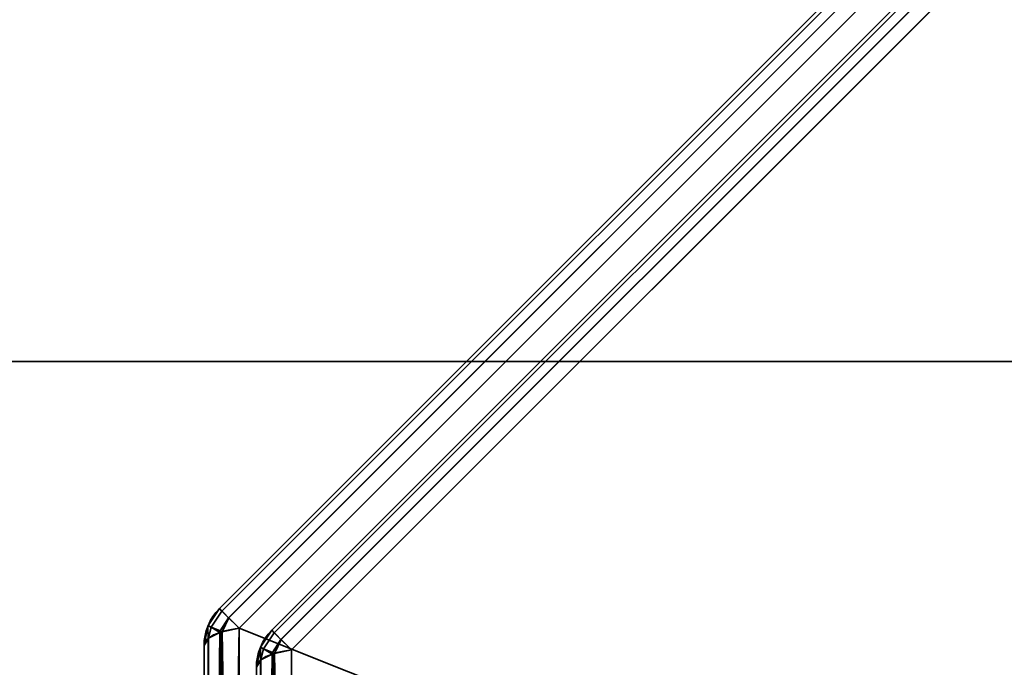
# Model space of a CAD drawing. Header units: millimetres. Extents: x -527 to 5177, y -116 to 161.
# Tile 1002 of 1056: x 3996 to 4009, y -13 to -5. Entities that reach past the tile are written whole.
import ezdxf

# ---------------------------------------------------------------- set-up
doc = ezdxf.new("R2010")
doc.units = ezdxf.units.MM
doc.layers.add('152', color=7, linetype='Continuous', true_color=0xffffff)

# ---------------------------------------------------------------- blocks, each defined once
blk = doc.blocks.new('UG_SURFACE_309')
at = {"layer": '152', "color": 252, "linetype": 'Continuous', "lineweight": 35}
for points in [[(3970, -9.3, 2075.25), (5030, -9.3, 2075.25), (5028.5, -9.3, 2073.75), (3971.5, -9.3, 2073.75)], [(3970, -9.3, 2075.25), (3970, -26.22, 2075.25), (5030, -26.22, 2075.25), (5030, -9.3, 2075.25)], [(3971.5, -9.3, 2073.75), (5028.5, -9.3, 2073.75), (5028.5, -26.22, 2073.75), (3971.5, -26.22, 2073.75)]]:
    blk.add_3dface(points, dxfattribs=at)
blk = doc.blocks.new('UG_SURFACE_376')
at = {"layer": '152', "color": 252, "linetype": 'Continuous', "lineweight": 35}
for points in [[(5177, -9.3, 2212.25), (5177, 142.4, 2212.25), (3823, 142.4, 2212.25), (3823, -9.3, 2212.25)], [(3973, -9.3, 2062.25), (3973, 142.4, 2062.25), (5027, 142.4, 2062.25), (5027, -9.3, 2062.25)], [(5177, -9.3, 2212.25), (3823, -9.3, 2212.25), (3973, -9.3, 2062.25), (5027, -9.3, 2062.25)]]:
    blk.add_3dface(points, dxfattribs=at)
blk = doc.blocks.new('UG_SURFACE_377')
at = {"layer": '152', "color": 252, "linetype": 'Continuous', "lineweight": 35}
for points in [[(3998.596, -12.637, 1158.736), (4008.637, -2.596, 1158.736), (4008.605, -2.564, 1158.489), (3998.564, -12.605, 1158.489)], [(4008.637, -2.596, 1011.264), (3998.596, -12.637, 1011.264), (3998.564, -12.605, 1011.511), (4008.605, -2.564, 1011.511)], [(4008.605, -2.564, 1158.489), (4008.605, -2.564, 1011.511), (3998.564, -12.605, 1011.511), (3998.564, -12.605, 1158.489)], [(4008.637, -2.596, 1158.737), (4008.637, -2.596, 1158.736), (3998.596, -12.637, 1158.736), (3998.596, -12.637, 1158.737)], [(3998.596, -12.637, 1158.737), (3998.688, -12.729, 1158.951), (4008.729, -2.688, 1158.951), (4008.637, -2.596, 1158.737)], [(4008.637, -2.596, 1011.263), (4008.729, -2.688, 1011.049), (3998.688, -12.729, 1011.049), (3998.596, -12.637, 1011.263)], [(3998.596, -12.637, 1011.263), (3998.596, -12.637, 1011.264), (4008.637, -2.596, 1011.264), (4008.637, -2.596, 1011.263)], [(4008.729, -2.689, 1158.954), (4008.729, -2.688, 1158.951), (3998.688, -12.729, 1158.951), (3998.689, -12.73, 1158.954)], [(3998.689, -12.73, 1011.046), (3998.688, -12.729, 1011.049), (4008.729, -2.688, 1011.049), (4008.729, -2.689, 1011.046)], [(3998.689, -12.73, 1158.954), (3998.827, -12.868, 1159.107), (4008.868, -2.827, 1159.107), (4008.729, -2.689, 1158.954)], [(4008.729, -2.689, 1011.046), (4008.868, -2.827, 1010.893), (3998.827, -12.868, 1010.893), (3998.689, -12.73, 1011.046)], [(4022.332, -22.252, 1171.473), (4022.332, -2.827, 1164.17), (4008.868, -2.827, 1159.107), (3998.827, -12.868, 1159.107)], [(4018.252, -26.332, 998.527), (3998.827, -26.332, 1005.831), (3998.827, -12.868, 1010.893), (4008.868, -2.827, 1010.893)], [(4008.868, -2.827, 1010.893), (4022.332, -2.827, 1005.831), (4022.332, -22.252, 998.527), (4018.252, -26.332, 998.527)], [(3999.296, -12.927, 1011.685), (4008.927, -3.296, 1011.685), (4008.895, -3.264, 1011.932), (3999.264, -12.895, 1011.932)], [(4008.895, -3.264, 1158.068), (3999.264, -12.895, 1158.068), (3999.264, -12.895, 1011.932), (4008.895, -3.264, 1011.932)], [(4008.927, -3.296, 1158.315), (3999.296, -12.927, 1158.315), (3999.264, -12.895, 1158.068), (4008.895, -3.264, 1158.068)], [(4008.927, -3.296, 1011.683), (4008.927, -3.296, 1011.685), (3999.296, -12.927, 1011.685), (3999.296, -12.927, 1011.683)], [(3999.296, -12.927, 1011.683), (3999.388, -13.019, 1011.47), (4009.018, -3.388, 1011.47), (4008.927, -3.296, 1011.683)], [(3999.296, -12.927, 1158.317), (3999.296, -12.927, 1158.315), (4008.927, -3.296, 1158.315), (4008.927, -3.296, 1158.317)], [(4008.927, -3.296, 1158.317), (4009.018, -3.388, 1158.53), (3999.388, -13.019, 1158.53), (3999.296, -12.927, 1158.317)], [(4009.019, -3.389, 1011.467), (4009.018, -3.388, 1011.47), (3999.388, -13.019, 1011.47), (3999.389, -13.02, 1011.467)], [(3999.389, -13.02, 1158.533), (3999.388, -13.019, 1158.53), (4009.018, -3.388, 1158.53), (4009.019, -3.389, 1158.533)], [(3999.389, -13.02, 1011.467), (3999.527, -13.157, 1011.314), (4009.158, -3.527, 1011.314), (4009.019, -3.389, 1011.467)], [(4009.019, -3.389, 1158.533), (4009.158, -3.527, 1158.686), (3999.527, -13.157, 1158.686), (3999.389, -13.02, 1158.533)], [(4018.485, -26.565, 1170.855), (3999.527, -25.868, 1163.465), (3999.527, -13.157, 1158.686), (4009.158, -3.527, 1158.686)], [(4009.158, -3.527, 1011.314), (3999.527, -13.157, 1011.314), (3999.527, -25.868, 1006.535), (4018.485, -26.565, 999.145)], [(3998.413, -12.832, 1011.511), (3998.413, -12.832, 1158.489), (3998.564, -12.605, 1158.489), (3998.564, -12.605, 1011.511)], [(3998.454, -12.851, 1158.737), (3998.596, -12.637, 1158.736), (3998.564, -12.605, 1158.489), (3998.413, -12.832, 1158.489)], [(3998.413, -12.832, 1011.511), (3998.564, -12.605, 1011.511), (3998.596, -12.637, 1011.264), (3998.454, -12.851, 1011.263)], [(3998.454, -12.851, 1158.737), (3998.596, -12.637, 1158.737), (3998.596, -12.637, 1158.736)], [(3998.688, -12.729, 1158.951), (3998.596, -12.637, 1158.737), (3998.454, -12.851, 1158.737), (3998.575, -12.901, 1158.954)], [(3998.575, -12.901, 1011.046), (3998.454, -12.851, 1011.263), (3998.596, -12.637, 1011.263), (3998.688, -12.729, 1011.049)], [(3998.596, -12.637, 1011.264), (3998.596, -12.637, 1011.263), (3998.454, -12.851, 1011.263)], [(3998.575, -12.901, 1158.954), (3998.689, -12.73, 1158.954), (3998.688, -12.729, 1158.951)], [(3998.688, -12.729, 1011.049), (3998.689, -12.73, 1011.046), (3998.575, -12.901, 1011.046)], [(3998.689, -12.73, 1158.954), (3998.575, -12.901, 1158.954), (3998.6, -12.916, 1158.979)], [(3998.6, -12.916, 1011.021), (3998.575, -12.901, 1011.046), (3998.689, -12.73, 1011.046)], [(3998.6, -12.916, 1158.979), (3998.827, -12.868, 1159.107), (3998.689, -12.73, 1158.954)], [(3998.689, -12.73, 1011.046), (3998.827, -12.868, 1010.893), (3998.6, -12.916, 1011.021)], [(3998.412, -12.834, 1011.511), (3998.359, -13.1, 1011.511), (3998.359, -13.1, 1158.489), (3998.412, -12.834, 1158.489)], [(3998.412, -12.834, 1158.489), (3998.359, -13.1, 1158.489), (3998.414, -13.007, 1158.737)], [(3998.414, -13.007, 1011.263), (3998.359, -13.1, 1011.511), (3998.412, -12.834, 1011.511)], [(3998.412, -12.834, 1158.489), (3998.413, -12.832, 1158.489), (3998.413, -12.832, 1011.511), (3998.412, -12.834, 1011.511)], [(3998.413, -12.832, 1158.489), (3998.412, -12.834, 1158.489), (3998.454, -12.851, 1158.737)], [(3998.454, -12.851, 1011.263), (3998.412, -12.834, 1011.511), (3998.413, -12.832, 1011.511)], [(3998.414, -13.007, 1158.737), (3998.454, -12.851, 1158.737), (3998.412, -12.834, 1158.489)], [(3998.412, -12.834, 1011.511), (3998.454, -12.851, 1011.263), (3998.414, -13.007, 1011.263)], [(3998.454, -12.851, 1158.737), (3998.414, -13.007, 1158.737), (3998.417, -13.002, 1158.751)], [(3998.417, -13.002, 1011.249), (3998.414, -13.007, 1011.263), (3998.454, -12.851, 1011.263)], [(3998.454, -12.851, 1158.737), (3998.417, -13.002, 1158.751), (3998.57, -12.926, 1158.952)], [(3998.57, -12.926, 1011.048), (3998.417, -13.002, 1011.249), (3998.454, -12.851, 1011.263)], [(3998.57, -12.926, 1158.952), (3998.575, -12.901, 1158.954), (3998.454, -12.851, 1158.737)], [(3998.454, -12.851, 1011.263), (3998.575, -12.901, 1011.046), (3998.57, -12.926, 1011.048)], [(3998.575, -12.901, 1158.954), (3998.57, -12.926, 1158.952), (3998.582, -12.92, 1158.969)], [(3998.582, -12.92, 1011.031), (3998.57, -12.926, 1011.048), (3998.575, -12.901, 1011.046)], [(3998.582, -12.92, 1158.969), (3998.6, -12.916, 1158.979), (3998.575, -12.901, 1158.954)], [(3998.575, -12.901, 1011.046), (3998.6, -12.916, 1011.021), (3998.582, -12.92, 1011.031)], [(3998.827, -12.868, 1159.107), (3998.6, -12.916, 1158.979), (3998.59, -26.278, 1163.984)], [(3998.59, -26.278, 1163.984), (3998.627, -26.294, 1164.038), (3998.827, -12.868, 1159.107)], [(3998.6, -12.916, 1011.021), (3998.827, -12.868, 1010.893), (3998.827, -26.332, 1005.831)], [(3998.627, -26.294, 1164.038), (3998.827, -26.332, 1164.17), (3998.827, -12.868, 1159.107)], [(3998.827, -12.868, 1159.107), (3998.827, -26.332, 1164.17), (4018.252, -26.332, 1171.473), (4022.332, -22.252, 1171.473)], [(3999.113, -13.122, 1158.068), (3999.113, -13.122, 1011.932), (3999.264, -12.895, 1011.932), (3999.264, -12.895, 1158.068)], [(3999.154, -13.141, 1011.683), (3999.296, -12.927, 1011.685), (3999.264, -12.895, 1011.932), (3999.113, -13.122, 1011.932)], [(3999.113, -13.122, 1158.068), (3999.264, -12.895, 1158.068), (3999.296, -12.927, 1158.315), (3999.154, -13.141, 1158.317)], [(3998.417, -13.002, 1158.751), (3998.414, -13.007, 1158.737), (3998.359, -26.1, 1163.377)], [(3998.359, -26.1, 1163.377), (3998.424, -26.198, 1163.71), (3998.417, -13.002, 1158.751)], [(3998.414, -13.007, 1158.737), (3998.359, -13.1, 1158.489), (3998.359, -26.1, 1163.377)], [(3998.414, -13.007, 1011.263), (3998.364, -26.131, 1006.518), (3998.359, -26.1, 1006.623)], [(3998.359, -26.1, 1006.623), (3998.359, -13.1, 1011.511), (3998.414, -13.007, 1011.263)], [(3998.414, -13.007, 1011.263), (3998.433, -26.196, 1006.295), (3998.364, -26.131, 1006.518)], [(3998.414, -13.007, 1011.263), (3998.417, -13.002, 1011.249), (3998.433, -26.196, 1006.295)], [(3998.57, -12.926, 1158.952), (3998.417, -13.002, 1158.751), (3998.424, -26.198, 1163.71)], [(3998.433, -26.196, 1006.295), (3998.417, -13.002, 1011.249), (3998.57, -12.926, 1011.048)], [(3998.582, -12.92, 1158.969), (3998.57, -12.926, 1158.952), (3998.424, -26.198, 1163.71)], [(3998.424, -26.198, 1163.71), (3998.432, -26.21, 1163.751), (3998.582, -12.92, 1158.969)], [(3998.432, -26.21, 1163.751), (3998.59, -26.278, 1163.984), (3998.582, -12.92, 1158.969)], [(3998.57, -12.926, 1011.048), (3998.475, -26.236, 1006.16), (3998.433, -26.196, 1006.295)], [(3998.57, -12.926, 1011.048), (3998.594, -26.276, 1006.022), (3998.475, -26.236, 1006.16)], [(3998.57, -12.926, 1011.048), (3998.582, -12.92, 1011.031), (3998.594, -26.276, 1006.022)], [(3998.6, -12.916, 1158.979), (3998.582, -12.92, 1158.969), (3998.59, -26.278, 1163.984)], [(3998.594, -26.276, 1006.022), (3998.582, -12.92, 1011.031), (3998.6, -12.916, 1011.021)], [(3998.6, -12.916, 1011.021), (3998.693, -26.31, 1005.907), (3998.594, -26.276, 1006.022)], [(3998.6, -12.916, 1011.021), (3998.827, -26.332, 1005.831), (3998.693, -26.31, 1005.907)], [(3999.154, -13.141, 1011.683), (3999.296, -12.927, 1011.683), (3999.296, -12.927, 1011.685)], [(3999.388, -13.019, 1011.47), (3999.296, -12.927, 1011.683), (3999.154, -13.141, 1011.683), (3999.275, -13.191, 1011.467)], [(3999.275, -13.191, 1158.533), (3999.154, -13.141, 1158.317), (3999.296, -12.927, 1158.317), (3999.388, -13.019, 1158.53)], [(3999.296, -12.927, 1158.315), (3999.296, -12.927, 1158.317), (3999.154, -13.141, 1158.317)], [(3999.275, -13.191, 1011.467), (3999.389, -13.02, 1011.467), (3999.388, -13.019, 1011.47)], [(3999.388, -13.019, 1158.53), (3999.389, -13.02, 1158.533), (3999.275, -13.191, 1158.533)], [(3999.389, -13.02, 1011.467), (3999.275, -13.191, 1011.467), (3999.3, -13.206, 1011.442)], [(3999.3, -13.206, 1158.558), (3999.275, -13.191, 1158.533), (3999.389, -13.02, 1158.533)], [(3999.3, -13.206, 1011.442), (3999.527, -13.157, 1011.314), (3999.389, -13.02, 1011.467)], [(3999.389, -13.02, 1158.533), (3999.527, -13.157, 1158.686), (3999.3, -13.206, 1158.558)], [(3998.359, -26.1, 1006.623), (3998.359, -26.1, 1163.377), (3998.359, -13.1, 1158.489), (3998.359, -13.1, 1011.511)], [(3999.112, -13.123, 1158.068), (3999.059, -13.39, 1158.068), (3999.059, -13.39, 1011.932), (3999.112, -13.123, 1011.932)], [(3999.112, -13.123, 1011.932), (3999.059, -13.39, 1011.932), (3999.114, -13.297, 1011.684)], [(3999.114, -13.297, 1158.316), (3999.059, -13.39, 1158.068), (3999.112, -13.123, 1158.068)], [(3999.112, -13.123, 1011.932), (3999.113, -13.122, 1011.932), (3999.113, -13.122, 1158.068), (3999.112, -13.123, 1158.068)], [(3999.113, -13.122, 1011.932), (3999.112, -13.123, 1011.932), (3999.154, -13.141, 1011.683)], [(3999.154, -13.141, 1158.317), (3999.112, -13.123, 1158.068), (3999.113, -13.122, 1158.068)], [(3999.114, -13.297, 1011.684), (3999.154, -13.141, 1011.683), (3999.112, -13.123, 1011.932)], [(3999.112, -13.123, 1158.068), (3999.154, -13.141, 1158.317), (3999.114, -13.297, 1158.316)], [(3999.154, -13.141, 1011.683), (3999.114, -13.297, 1011.684), (3999.117, -13.291, 1011.67)], [(3999.117, -13.291, 1158.33), (3999.114, -13.297, 1158.316), (3999.154, -13.141, 1158.317)], [(3999.154, -13.141, 1011.683), (3999.117, -13.291, 1011.67), (3999.27, -13.216, 1011.469)], [(3999.27, -13.216, 1158.532), (3999.117, -13.291, 1158.33), (3999.154, -13.141, 1158.317)], [(3999.27, -13.216, 1011.469), (3999.275, -13.191, 1011.467), (3999.154, -13.141, 1011.683)], [(3999.154, -13.141, 1158.317), (3999.275, -13.191, 1158.533), (3999.27, -13.216, 1158.532)], [(3999.282, -25.92, 1006.673), (3999.527, -25.868, 1006.535), (3999.527, -13.157, 1011.314), (3999.3, -13.206, 1011.442)], [(3999.3, -13.206, 1158.558), (3999.527, -13.157, 1158.686), (3999.527, -25.868, 1163.465)], [(3999.059, -26.1, 1007.153), (3999.117, -26.002, 1006.891), (3999.117, -13.291, 1011.67), (3999.114, -13.297, 1011.684)], [(3999.114, -13.297, 1011.684), (3999.059, -13.39, 1011.932), (3999.059, -26.1, 1007.153)], [(3999.117, -26.002, 1163.109), (3999.059, -26.1, 1162.847), (3999.059, -13.39, 1158.068), (3999.114, -13.297, 1158.316)], [(3999.114, -13.297, 1158.316), (3999.117, -13.291, 1158.33), (3999.117, -26.002, 1163.109)], [(3999.117, -26.002, 1006.891), (3999.282, -25.92, 1006.673), (3999.282, -13.209, 1011.452), (3999.27, -13.216, 1011.469)], [(3999.27, -13.216, 1011.469), (3999.117, -13.291, 1011.67), (3999.117, -26.002, 1006.891)], [(3999.282, -25.92, 1163.327), (3999.117, -26.002, 1163.109), (3999.117, -13.291, 1158.33), (3999.27, -13.216, 1158.532)], [(3999.275, -13.191, 1011.467), (3999.27, -13.216, 1011.469), (3999.282, -13.209, 1011.452)], [(3999.282, -13.209, 1158.548), (3999.27, -13.216, 1158.532), (3999.275, -13.191, 1158.533)], [(3999.27, -13.216, 1158.532), (3999.282, -13.209, 1158.548), (3999.282, -25.92, 1163.327)], [(3999.282, -13.209, 1011.452), (3999.3, -13.206, 1011.442), (3999.275, -13.191, 1011.467)], [(3999.275, -13.191, 1158.533), (3999.3, -13.206, 1158.558), (3999.282, -13.209, 1158.548)], [(3999.3, -13.206, 1011.442), (3999.282, -13.209, 1011.452), (3999.282, -25.92, 1006.673)], [(3999.527, -25.868, 1163.465), (3999.282, -25.92, 1163.327), (3999.282, -13.209, 1158.548), (3999.3, -13.206, 1158.558)], [(3999.059, -13.39, 1158.068), (3999.059, -26.1, 1162.847), (3999.059, -26.1, 1007.153), (3999.059, -13.39, 1011.932)]]:
    blk.add_3dface(points, dxfattribs=at)
blk = doc.blocks.new('UG_SURFACE_380')
at = {"layer": '152', "color": 252, "linetype": 'Continuous', "lineweight": 35}
for points in [[(3998.596, -12.637, 1158.736), (4008.637, -2.596, 1158.736), (4008.605, -2.564, 1158.489), (3998.564, -12.605, 1158.489)], [(4008.637, -2.596, 1011.264), (3998.596, -12.637, 1011.264), (3998.564, -12.605, 1011.511), (4008.605, -2.564, 1011.511)], [(4008.605, -2.564, 1158.489), (4008.605, -2.564, 1011.511), (3998.564, -12.605, 1011.511), (3998.564, -12.605, 1158.489)], [(4008.637, -2.596, 1158.737), (4008.637, -2.596, 1158.736), (3998.596, -12.637, 1158.736), (3998.596, -12.637, 1158.737)], [(3998.596, -12.637, 1158.737), (3998.688, -12.729, 1158.951), (4008.729, -2.688, 1158.951), (4008.637, -2.596, 1158.737)], [(4008.637, -2.596, 1011.263), (4008.729, -2.688, 1011.049), (3998.688, -12.729, 1011.049), (3998.596, -12.637, 1011.263)], [(3998.596, -12.637, 1011.263), (3998.596, -12.637, 1011.264), (4008.637, -2.596, 1011.264), (4008.637, -2.596, 1011.263)], [(4008.729, -2.689, 1158.954), (4008.729, -2.688, 1158.951), (3998.688, -12.729, 1158.951), (3998.689, -12.73, 1158.954)], [(3998.689, -12.73, 1011.046), (3998.688, -12.729, 1011.049), (4008.729, -2.688, 1011.049), (4008.729, -2.689, 1011.046)], [(3998.689, -12.73, 1158.954), (3998.827, -12.868, 1159.107), (4008.868, -2.827, 1159.107), (4008.729, -2.689, 1158.954)], [(4008.729, -2.689, 1011.046), (4008.868, -2.827, 1010.893), (3998.827, -12.868, 1010.893), (3998.689, -12.73, 1011.046)], [(4022.332, -22.252, 1171.473), (4022.332, -2.827, 1164.17), (4008.868, -2.827, 1159.107), (3998.827, -12.868, 1159.107)], [(4018.252, -26.332, 998.527), (3998.827, -26.332, 1005.831), (3998.827, -12.868, 1010.893), (4008.868, -2.827, 1010.893)], [(4008.868, -2.827, 1010.893), (4022.332, -2.827, 1005.831), (4022.332, -22.252, 998.527), (4018.252, -26.332, 998.527)], [(3999.296, -12.927, 1011.685), (4008.927, -3.296, 1011.685), (4008.895, -3.264, 1011.932), (3999.264, -12.895, 1011.932)], [(4008.895, -3.264, 1158.068), (3999.264, -12.895, 1158.068), (3999.264, -12.895, 1011.932), (4008.895, -3.264, 1011.932)], [(4008.927, -3.296, 1158.315), (3999.296, -12.927, 1158.315), (3999.264, -12.895, 1158.068), (4008.895, -3.264, 1158.068)], [(4008.927, -3.296, 1011.683), (4008.927, -3.296, 1011.685), (3999.296, -12.927, 1011.685), (3999.296, -12.927, 1011.683)], [(3999.296, -12.927, 1011.683), (3999.388, -13.019, 1011.47), (4009.018, -3.388, 1011.47), (4008.927, -3.296, 1011.683)], [(3999.296, -12.927, 1158.317), (3999.296, -12.927, 1158.315), (4008.927, -3.296, 1158.315), (4008.927, -3.296, 1158.317)], [(4008.927, -3.296, 1158.317), (4009.018, -3.388, 1158.53), (3999.388, -13.019, 1158.53), (3999.296, -12.927, 1158.317)], [(4009.019, -3.389, 1011.467), (4009.018, -3.388, 1011.47), (3999.388, -13.019, 1011.47), (3999.389, -13.02, 1011.467)], [(3999.389, -13.02, 1158.533), (3999.388, -13.019, 1158.53), (4009.018, -3.388, 1158.53), (4009.019, -3.389, 1158.533)], [(3999.389, -13.02, 1011.467), (3999.527, -13.157, 1011.314), (4009.158, -3.527, 1011.314), (4009.019, -3.389, 1011.467)], [(4009.019, -3.389, 1158.533), (4009.158, -3.527, 1158.686), (3999.527, -13.157, 1158.686), (3999.389, -13.02, 1158.533)], [(4018.485, -26.565, 1170.855), (3999.527, -25.868, 1163.465), (3999.527, -13.157, 1158.686), (4009.158, -3.527, 1158.686)], [(4009.158, -3.527, 1011.314), (3999.527, -13.157, 1011.314), (3999.527, -25.868, 1006.535), (4018.485, -26.565, 999.145)], [(3998.413, -12.832, 1011.511), (3998.413, -12.832, 1158.489), (3998.564, -12.605, 1158.489), (3998.564, -12.605, 1011.511)], [(3998.454, -12.851, 1158.737), (3998.596, -12.637, 1158.736), (3998.564, -12.605, 1158.489), (3998.413, -12.832, 1158.489)], [(3998.413, -12.832, 1011.511), (3998.564, -12.605, 1011.511), (3998.596, -12.637, 1011.264), (3998.454, -12.851, 1011.263)], [(3998.454, -12.851, 1158.737), (3998.596, -12.637, 1158.737), (3998.596, -12.637, 1158.736)], [(3998.688, -12.729, 1158.951), (3998.596, -12.637, 1158.737), (3998.454, -12.851, 1158.737), (3998.575, -12.901, 1158.954)], [(3998.575, -12.901, 1011.046), (3998.454, -12.851, 1011.263), (3998.596, -12.637, 1011.263), (3998.688, -12.729, 1011.049)], [(3998.596, -12.637, 1011.264), (3998.596, -12.637, 1011.263), (3998.454, -12.851, 1011.263)], [(3998.575, -12.901, 1158.954), (3998.689, -12.73, 1158.954), (3998.688, -12.729, 1158.951)], [(3998.688, -12.729, 1011.049), (3998.689, -12.73, 1011.046), (3998.575, -12.901, 1011.046)], [(3998.689, -12.73, 1158.954), (3998.575, -12.901, 1158.954), (3998.6, -12.916, 1158.979)], [(3998.6, -12.916, 1011.021), (3998.575, -12.901, 1011.046), (3998.689, -12.73, 1011.046)], [(3998.6, -12.916, 1158.979), (3998.827, -12.868, 1159.107), (3998.689, -12.73, 1158.954)], [(3998.689, -12.73, 1011.046), (3998.827, -12.868, 1010.893), (3998.6, -12.916, 1011.021)], [(3998.412, -12.834, 1011.511), (3998.359, -13.1, 1011.511), (3998.359, -13.1, 1158.489), (3998.412, -12.834, 1158.489)], [(3998.412, -12.834, 1158.489), (3998.359, -13.1, 1158.489), (3998.414, -13.007, 1158.737)], [(3998.414, -13.007, 1011.263), (3998.359, -13.1, 1011.511), (3998.412, -12.834, 1011.511)], [(3998.412, -12.834, 1158.489), (3998.413, -12.832, 1158.489), (3998.413, -12.832, 1011.511), (3998.412, -12.834, 1011.511)], [(3998.413, -12.832, 1158.489), (3998.412, -12.834, 1158.489), (3998.454, -12.851, 1158.737)], [(3998.454, -12.851, 1011.263), (3998.412, -12.834, 1011.511), (3998.413, -12.832, 1011.511)], [(3998.414, -13.007, 1158.737), (3998.454, -12.851, 1158.737), (3998.412, -12.834, 1158.489)], [(3998.412, -12.834, 1011.511), (3998.454, -12.851, 1011.263), (3998.414, -13.007, 1011.263)], [(3998.454, -12.851, 1158.737), (3998.414, -13.007, 1158.737), (3998.417, -13.002, 1158.751)], [(3998.417, -13.002, 1011.249), (3998.414, -13.007, 1011.263), (3998.454, -12.851, 1011.263)], [(3998.454, -12.851, 1158.737), (3998.417, -13.002, 1158.751), (3998.57, -12.926, 1158.952)], [(3998.57, -12.926, 1011.048), (3998.417, -13.002, 1011.249), (3998.454, -12.851, 1011.263)], [(3998.57, -12.926, 1158.952), (3998.575, -12.901, 1158.954), (3998.454, -12.851, 1158.737)], [(3998.454, -12.851, 1011.263), (3998.575, -12.901, 1011.046), (3998.57, -12.926, 1011.048)], [(3998.575, -12.901, 1158.954), (3998.57, -12.926, 1158.952), (3998.582, -12.92, 1158.969)], [(3998.582, -12.92, 1011.031), (3998.57, -12.926, 1011.048), (3998.575, -12.901, 1011.046)], [(3998.582, -12.92, 1158.969), (3998.6, -12.916, 1158.979), (3998.575, -12.901, 1158.954)], [(3998.575, -12.901, 1011.046), (3998.6, -12.916, 1011.021), (3998.582, -12.92, 1011.031)], [(3998.827, -12.868, 1159.107), (3998.6, -12.916, 1158.979), (3998.59, -26.278, 1163.984)], [(3998.59, -26.278, 1163.984), (3998.627, -26.294, 1164.038), (3998.827, -12.868, 1159.107)], [(3998.6, -12.916, 1011.021), (3998.827, -12.868, 1010.893), (3998.827, -26.332, 1005.831)], [(3998.627, -26.294, 1164.038), (3998.827, -26.332, 1164.17), (3998.827, -12.868, 1159.107)], [(3998.827, -12.868, 1159.107), (3998.827, -26.332, 1164.17), (4018.252, -26.332, 1171.473), (4022.332, -22.252, 1171.473)], [(3999.113, -13.122, 1158.068), (3999.113, -13.122, 1011.932), (3999.264, -12.895, 1011.932), (3999.264, -12.895, 1158.068)], [(3999.154, -13.141, 1011.683), (3999.296, -12.927, 1011.685), (3999.264, -12.895, 1011.932), (3999.113, -13.122, 1011.932)], [(3999.113, -13.122, 1158.068), (3999.264, -12.895, 1158.068), (3999.296, -12.927, 1158.315), (3999.154, -13.141, 1158.317)], [(3998.417, -13.002, 1158.751), (3998.414, -13.007, 1158.737), (3998.359, -26.1, 1163.377)], [(3998.359, -26.1, 1163.377), (3998.424, -26.198, 1163.71), (3998.417, -13.002, 1158.751)], [(3998.414, -13.007, 1158.737), (3998.359, -13.1, 1158.489), (3998.359, -26.1, 1163.377)], [(3998.414, -13.007, 1011.263), (3998.364, -26.131, 1006.518), (3998.359, -26.1, 1006.623)], [(3998.359, -26.1, 1006.623), (3998.359, -13.1, 1011.511), (3998.414, -13.007, 1011.263)], [(3998.414, -13.007, 1011.263), (3998.433, -26.196, 1006.295), (3998.364, -26.131, 1006.518)], [(3998.414, -13.007, 1011.263), (3998.417, -13.002, 1011.249), (3998.433, -26.196, 1006.295)], [(3998.57, -12.926, 1158.952), (3998.417, -13.002, 1158.751), (3998.424, -26.198, 1163.71)], [(3998.433, -26.196, 1006.295), (3998.417, -13.002, 1011.249), (3998.57, -12.926, 1011.048)], [(3998.582, -12.92, 1158.969), (3998.57, -12.926, 1158.952), (3998.424, -26.198, 1163.71)], [(3998.424, -26.198, 1163.71), (3998.432, -26.21, 1163.751), (3998.582, -12.92, 1158.969)], [(3998.432, -26.21, 1163.751), (3998.59, -26.278, 1163.984), (3998.582, -12.92, 1158.969)], [(3998.57, -12.926, 1011.048), (3998.475, -26.236, 1006.16), (3998.433, -26.196, 1006.295)], [(3998.57, -12.926, 1011.048), (3998.594, -26.276, 1006.022), (3998.475, -26.236, 1006.16)], [(3998.57, -12.926, 1011.048), (3998.582, -12.92, 1011.031), (3998.594, -26.276, 1006.022)], [(3998.6, -12.916, 1158.979), (3998.582, -12.92, 1158.969), (3998.59, -26.278, 1163.984)], [(3998.594, -26.276, 1006.022), (3998.582, -12.92, 1011.031), (3998.6, -12.916, 1011.021)], [(3998.6, -12.916, 1011.021), (3998.693, -26.31, 1005.907), (3998.594, -26.276, 1006.022)], [(3998.6, -12.916, 1011.021), (3998.827, -26.332, 1005.831), (3998.693, -26.31, 1005.907)], [(3999.154, -13.141, 1011.683), (3999.296, -12.927, 1011.683), (3999.296, -12.927, 1011.685)], [(3999.388, -13.019, 1011.47), (3999.296, -12.927, 1011.683), (3999.154, -13.141, 1011.683), (3999.275, -13.191, 1011.467)], [(3999.275, -13.191, 1158.533), (3999.154, -13.141, 1158.317), (3999.296, -12.927, 1158.317), (3999.388, -13.019, 1158.53)], [(3999.296, -12.927, 1158.315), (3999.296, -12.927, 1158.317), (3999.154, -13.141, 1158.317)], [(3999.275, -13.191, 1011.467), (3999.389, -13.02, 1011.467), (3999.388, -13.019, 1011.47)], [(3999.388, -13.019, 1158.53), (3999.389, -13.02, 1158.533), (3999.275, -13.191, 1158.533)], [(3999.389, -13.02, 1011.467), (3999.275, -13.191, 1011.467), (3999.3, -13.206, 1011.442)], [(3999.3, -13.206, 1158.558), (3999.275, -13.191, 1158.533), (3999.389, -13.02, 1158.533)], [(3999.3, -13.206, 1011.442), (3999.527, -13.157, 1011.314), (3999.389, -13.02, 1011.467)], [(3999.389, -13.02, 1158.533), (3999.527, -13.157, 1158.686), (3999.3, -13.206, 1158.558)], [(3998.359, -26.1, 1006.623), (3998.359, -26.1, 1163.377), (3998.359, -13.1, 1158.489), (3998.359, -13.1, 1011.511)], [(3999.112, -13.123, 1158.068), (3999.059, -13.39, 1158.068), (3999.059, -13.39, 1011.932), (3999.112, -13.123, 1011.932)], [(3999.112, -13.123, 1011.932), (3999.059, -13.39, 1011.932), (3999.114, -13.297, 1011.684)], [(3999.114, -13.297, 1158.316), (3999.059, -13.39, 1158.068), (3999.112, -13.123, 1158.068)], [(3999.112, -13.123, 1011.932), (3999.113, -13.122, 1011.932), (3999.113, -13.122, 1158.068), (3999.112, -13.123, 1158.068)], [(3999.113, -13.122, 1011.932), (3999.112, -13.123, 1011.932), (3999.154, -13.141, 1011.683)], [(3999.154, -13.141, 1158.317), (3999.112, -13.123, 1158.068), (3999.113, -13.122, 1158.068)], [(3999.114, -13.297, 1011.684), (3999.154, -13.141, 1011.683), (3999.112, -13.123, 1011.932)], [(3999.112, -13.123, 1158.068), (3999.154, -13.141, 1158.317), (3999.114, -13.297, 1158.316)], [(3999.154, -13.141, 1011.683), (3999.114, -13.297, 1011.684), (3999.117, -13.291, 1011.67)], [(3999.117, -13.291, 1158.33), (3999.114, -13.297, 1158.316), (3999.154, -13.141, 1158.317)], [(3999.154, -13.141, 1011.683), (3999.117, -13.291, 1011.67), (3999.27, -13.216, 1011.469)], [(3999.27, -13.216, 1158.532), (3999.117, -13.291, 1158.33), (3999.154, -13.141, 1158.317)], [(3999.27, -13.216, 1011.469), (3999.275, -13.191, 1011.467), (3999.154, -13.141, 1011.683)], [(3999.154, -13.141, 1158.317), (3999.275, -13.191, 1158.533), (3999.27, -13.216, 1158.532)], [(3999.282, -25.92, 1006.673), (3999.527, -25.868, 1006.535), (3999.527, -13.157, 1011.314), (3999.3, -13.206, 1011.442)], [(3999.3, -13.206, 1158.558), (3999.527, -13.157, 1158.686), (3999.527, -25.868, 1163.465)], [(3999.059, -26.1, 1007.153), (3999.117, -26.002, 1006.891), (3999.117, -13.291, 1011.67), (3999.114, -13.297, 1011.684)], [(3999.114, -13.297, 1011.684), (3999.059, -13.39, 1011.932), (3999.059, -26.1, 1007.153)], [(3999.117, -26.002, 1163.109), (3999.059, -26.1, 1162.847), (3999.059, -13.39, 1158.068), (3999.114, -13.297, 1158.316)], [(3999.114, -13.297, 1158.316), (3999.117, -13.291, 1158.33), (3999.117, -26.002, 1163.109)], [(3999.117, -26.002, 1006.891), (3999.282, -25.92, 1006.673), (3999.282, -13.209, 1011.452), (3999.27, -13.216, 1011.469)], [(3999.27, -13.216, 1011.469), (3999.117, -13.291, 1011.67), (3999.117, -26.002, 1006.891)], [(3999.282, -25.92, 1163.327), (3999.117, -26.002, 1163.109), (3999.117, -13.291, 1158.33), (3999.27, -13.216, 1158.532)], [(3999.275, -13.191, 1011.467), (3999.27, -13.216, 1011.469), (3999.282, -13.209, 1011.452)], [(3999.282, -13.209, 1158.548), (3999.27, -13.216, 1158.532), (3999.275, -13.191, 1158.533)], [(3999.27, -13.216, 1158.532), (3999.282, -13.209, 1158.548), (3999.282, -25.92, 1163.327)], [(3999.282, -13.209, 1011.452), (3999.3, -13.206, 1011.442), (3999.275, -13.191, 1011.467)], [(3999.275, -13.191, 1158.533), (3999.3, -13.206, 1158.558), (3999.282, -13.209, 1158.548)], [(3999.3, -13.206, 1011.442), (3999.282, -13.209, 1011.452), (3999.282, -25.92, 1006.673)], [(3999.527, -25.868, 1163.465), (3999.282, -25.92, 1163.327), (3999.282, -13.209, 1158.548), (3999.3, -13.206, 1158.558)], [(3999.059, -13.39, 1158.068), (3999.059, -26.1, 1162.847), (3999.059, -26.1, 1007.153), (3999.059, -13.39, 1011.932)]]:
    blk.add_3dface(points, dxfattribs=at)

msp = doc.modelspace()

# ---------------------------------------------------------------- linework, layer by layer
at = {"layer": '152', "color": 251, "linetype": 'Continuous', "lineweight": -3, "true_color": 0x636466}
for p, q in [((3998.564, -12.605, 1011.511), (4008.605, -2.564, 1011.511)), ((4008.605, -2.564, 1158.489), (3998.564, -12.605, 1158.489)), ((3998.564, -12.605, 1011.511), (4008.605, -2.564, 1011.511)), ((4008.605, -2.564, 1158.489), (3998.564, -12.605, 1158.489)), ((4008.868, -2.827, 1159.107), (3998.827, -12.868, 1159.107)), ((3998.827, -12.868, 1010.893), (4008.868, -2.827, 1010.893)), ((4008.868, -2.827, 1159.107), (3998.827, -12.868, 1159.107)), ((3998.827, -12.868, 1010.893), (4008.868, -2.827, 1010.893)), ((4008.895, -3.264, 1158.068), (3999.264, -12.895, 1158.068)), ((3999.264, -12.895, 1011.932), (4008.895, -3.264, 1011.932)), ((4008.895, -3.264, 1158.068), (3999.264, -12.895, 1158.068)), ((3999.264, -12.895, 1011.932), (4008.895, -3.264, 1011.932)), ((3999.527, -13.157, 1158.686), (4009.157, -3.527, 1158.686)), ((4009.157, -3.527, 1011.314), (3999.527, -13.157, 1011.314)), ((3999.527, -13.157, 1158.686), (4009.157, -3.527, 1158.686)), ((4009.157, -3.527, 1011.314), (3999.527, -13.157, 1011.314)), ((3823, -9.3, 2212.25), (5177, -9.3, 2212.25)), ((5030, -9.3, 2075.25), (3970, -9.3, 2075.25)), ((5028.5, -9.3, 2073.75), (3971.5, -9.3, 2073.75)), ((5027, -9.3, 2062.25), (3973, -9.3, 2062.25)), ((3998.564, -12.605, 1158.489), (3998.564, -12.605, 1011.511)), ((3998.564, -12.605, 1158.489), (3998.564, -12.605, 1011.511)), ((3998.827, -12.868, 1010.893), (3998.827, -26.332, 1005.831)), ((3998.827, -12.868, 1159.107), (3998.827, -26.332, 1164.169)), ((3998.827, -12.868, 1159.107), (3998.827, -26.332, 1164.169)), ((3998.827, -12.868, 1010.893), (3998.827, -26.332, 1005.831)), ((3999.264, -12.895, 1158.068), (3999.264, -12.895, 1011.932)), ((3999.264, -12.895, 1158.068), (3999.264, -12.895, 1011.932)), ((3998.359, -13.1, 1011.511), (3998.359, -26.1, 1006.623)), ((3998.359, -13.1, 1158.489), (3998.359, -26.1, 1163.377)), ((3998.359, -13.1, 1158.489), (3998.359, -13.1, 1011.511)), ((3998.359, -13.1, 1011.511), (3998.359, -26.1, 1006.623)), ((3998.359, -13.1, 1158.489), (3998.359, -13.1, 1011.511)), ((3998.359, -13.1, 1158.489), (3998.359, -26.1, 1163.377)), ((3999.527, -13.157, 1011.314), (3999.527, -25.868, 1006.535)), ((3999.527, -25.868, 1163.465), (3999.527, -13.157, 1158.686)), ((3999.527, -25.868, 1163.465), (3999.527, -13.157, 1158.686)), ((3999.527, -13.157, 1011.314), (3999.527, -25.868, 1006.535))]:
    msp.add_line(p, q, dxfattribs=at)
at = {"layer": '152', "color": 251, "linetype": 'Continuous', "lineweight": -3, "true_color": 0x636466, "extrusion": (0, 0, -1)}
for centre, start in [((-3999.059, -13.1, -1158.489), 360), ((-3999.059, -13.1, -1158.489), 360), ((-3999.759, -13.39, -1158.068), 0), ((-3999.759, -13.39, -1011.932), 0), ((-3999.759, -13.39, -1158.068), 0), ((-3999.759, -13.39, -1011.932), 0)]:
    msp.add_arc(centre, 0.7, start, 45, dxfattribs=at)
at = {"layer": '152', "color": 251, "linetype": 'Continuous', "lineweight": -3, "true_color": 0x636466}
msp.add_arc((3999.059, -13.1, 1011.511), 0.7, 135, 180, dxfattribs=at)
msp.add_arc((3999.059, -13.1, 1011.511), 0.7, 135, 180, dxfattribs=at)
at = {"layer": '152', "color": 251, "linetype": 'Continuous', "lineweight": -3, "true_color": 0x636466, "extrusion": (0.707107, 0.707107, 7.62964e-17)}
msp.add_arc((-2837.025, 1158.489, 2818.499), 0.7, 0, 62, dxfattribs=at)
msp.add_arc((-2837.025, 1158.489, 2818.499), 0.7, 0, 62, dxfattribs=at)
at = {"layer": '152', "color": 251, "linetype": 'Continuous', "lineweight": -3, "true_color": 0x636466, "extrusion": (0.707107, 0.707107, -3.05907e-16)}
for centre, start, end in [((-2837.025, 1011.511, 2818.499), 298, 0), ((-2837.025, 1011.511, 2818.499), 298, 0), ((-2837.725, 1158.068, 2818.789), 0, 62), ((-2837.725, 1011.932, 2818.789), 298, 0), ((-2837.725, 1011.932, 2818.789), 298, 0), ((-2837.725, 1158.068, 2818.789), 0, 62)]:
    msp.add_arc(centre, 0.7, start, end, dxfattribs=at)
at = {"layer": '152', "color": 251, "linetype": 'Continuous', "lineweight": -3, "true_color": 0x636466, "extrusion": (0, -0.936029, -0.351924)}
msp.add_arc((3999.059, 951.414, -343.713), 0.7, 180, 250.6118, dxfattribs=at)
msp.add_arc((3999.059, 951.414, -343.713), 0.7, 180, 250.6118, dxfattribs=at)
at = {"layer": '152', "color": 251, "linetype": 'Continuous', "lineweight": -3, "true_color": 0x636466, "extrusion": (-1.16435e-15, -0.936029, 0.351924)}
for centre in [(3999.059, 1079.769, 419.962), (3999.059, 1079.769, 419.962), (3999.759, 1079.273, 420.085), (3999.759, 1079.273, 420.085)]:
    msp.add_arc(centre, 0.7, 109.3882, 180, dxfattribs=at)
at = {"layer": '152', "color": 251, "linetype": 'Continuous', "lineweight": -3, "true_color": 0x636466, "extrusion": (-9.33028e-16, 0.936029, 0.351924)}
msp.add_arc((-3999.759, 951.909, 343.589), 0.7, 289.3882, 0, dxfattribs=at)
msp.add_arc((-3999.759, 951.909, 343.589), 0.7, 289.3882, 0, dxfattribs=at)

# ---------------------------------------------------------------- block references
at = {"layer": '152', "color": 251, "linetype": 'Continuous', "lineweight": -3, "true_color": 0x636466}
for name in ['UG_SURFACE_376', 'UG_SURFACE_309', 'UG_SURFACE_377', 'UG_SURFACE_380']:
    msp.add_blockref(name, (0, 0), dxfattribs=at)

doc.saveas('drawing.dxf')
